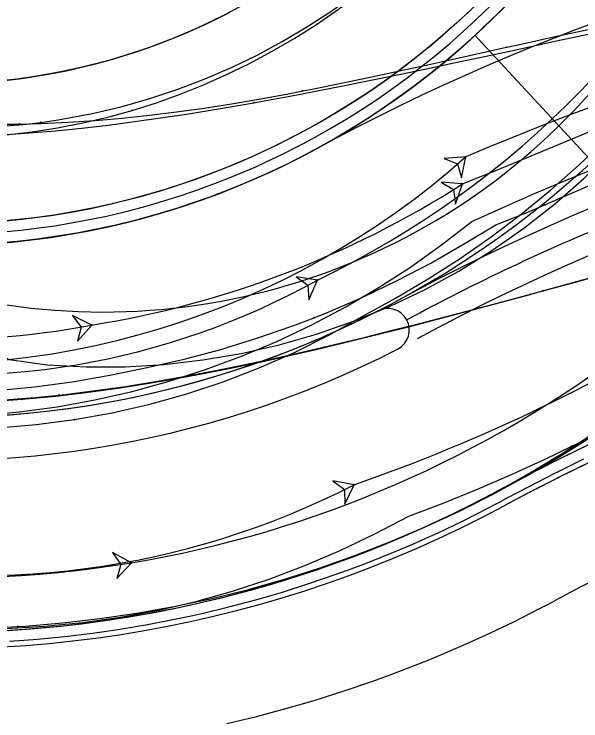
# Model space of a CAD drawing. Extents: x -70 to 701944, y -4 to 666871.
# Drawn here: x 664386.8 to 664439.5, y 656617.7 to 656683.4 of the extents above; entities that cross this region are included whole.
import ezdxf

# ---------------------------------------------------------------- set-up
doc = ezdxf.new("R2010")
doc.units = 0
for name, color, linetype in [('R_Detour', 7, 'Continuous'), ('R_Draft', 7, 'Continuous'), ('R_Horz Alg', 7, 'Continuous'), ('R_No Plot', 7, 'Continuous'), ('R_Proposed Road', 7, 'Continuous'), ('R_Striping', 7, 'Continuous'), ('T_Vehicle Path Lt Major', 7, 'Continuous'), ('T_Vehicle Path Lt Minor', 7, 'Continuous'), ('T_Vehicle Path Rt', 7, 'Continuous')]:
    doc.layers.add(name, color=color, linetype=linetype)

msp = doc.modelspace()

# ---------------------------------------------------------------- linework, layer by layer
at = {"layer": 'R_Detour'}
msp.add_line((664524.033, 656579.453), (664429.642, 656681.41), dxfattribs=at)
at = {"layer": 'R_Draft'}
for centre, radius, start, end in [((664526.82, 656461.949), 201, 78.1972, 118.26588), ((664379.542, 656735.865), 110, 223.65222, 298.26588)]:
    msp.add_arc(centre, radius, start, end, dxfattribs=at)
at = {"layer": 'R_Horz Alg'}
msp.add_arc((664379.542, 656735.865), 74, 168.1972, 348.1972, dxfattribs=at)
at = {"layer": 'R_No Plot'}
msp.add_lwpolyline([(664386.286, 656626.07), (664388.359, 656626.219), (664389.047, 656626.276), (664391.416, 656626.505), (664393.908, 656626.805), (664395.781, 656627.07), (664396.648, 656627.203), (664399.015, 656627.6), (664401.46, 656628.069), (664403.129, 656628.423), (664404.166, 656628.656), (664406.52, 656629.222), (664408.907, 656629.856), (664410.367, 656630.272), (664411.566, 656630.629), (664413.893, 656631.364), (664416.211, 656632.156), (664417.464, 656632.608), (664418.81, 656633.112), (664421.099, 656634.015), (664423.337, 656634.959), (664424.386, 656635.421), (664425.863, 656636.093), (664428.102, 656637.162), (664430.251, 656638.251), (664431.018, 656638.653), (664431.582, 656638.955), (664431.718, 656639.028), (664432.742, 656639.585), (664434.869, 656640.79), (664436.919, 656642.016), (664437.578, 656642.422), (664439.265, 656643.489), (664441.366, 656644.881)], dxfattribs=at)
at = {"layer": 'R_Proposed Road'}
for points in [[(664385.731, 656663.128), (664387.422, 656663.292), (664389.109, 656663.495), (664390.391, 656663.676), (664390.79, 656663.737), (664392.465, 656664.018), (664394.134, 656664.338), (664395.241, 656664.573), (664395.794, 656664.697), (664397.446, 656665.095), (664399.087, 656665.53), (664400.018, 656665.796), (664400.719, 656666.004), (664402.339, 656666.516), (664403.946, 656667.065), (664404.702, 656667.338), (664405.54, 656667.652), (664407.121, 656668.275), (664408.686, 656668.935), (664409.272, 656669.193), (664410.235, 656669.631), (664411.768, 656670.364), (664413.284, 656671.131), (664413.705, 656671.353), (664414.112, 656671.57), (664414.114, 656671.571), (664414.781, 656671.934), (664416.259, 656672.771), (664417.717, 656673.643), (664417.983, 656673.806), (664419.155, 656674.548), (664420.571, 656675.486), (664421.965, 656676.457), (664422.085, 656676.543), (664423.335, 656677.46), (664424.683, 656678.495), (664425.993, 656679.551), (664426.005, 656679.561), (664427.303, 656680.658), (664428.575, 656681.784), (664429.689, 656682.816), (664429.82, 656682.939), (664431.038, 656684.124)], [(664385.646, 656664.124), (664387.314, 656664.286), (664388.978, 656664.486), (664390.243, 656664.665), (664390.636, 656664.725), (664392.288, 656665.002), (664393.934, 656665.318), (664395.026, 656665.55), (664395.571, 656665.672), (664397.2, 656666.064), (664398.82, 656666.494), (664399.738, 656666.756), (664400.429, 656666.961), (664402.026, 656667.466), (664403.612, 656668.008), (664404.358, 656668.277), (664405.184, 656668.586), (664406.743, 656669.201), (664408.287, 656669.852), (664408.864, 656670.106), (664409.815, 656670.539), (664411.327, 656671.261), (664412.822, 656672.018), (664413.237, 656672.236), (664413.638, 656672.45), (664413.641, 656672.452), (664414.298, 656672.81), (664415.756, 656673.635), (664417.194, 656674.495), (664417.456, 656674.656), (664418.612, 656675.388), (664420.009, 656676.313), (664421.383, 656677.271), (664421.502, 656677.356), (664422.736, 656678.26), (664424.064, 656679.281), (664425.357, 656680.323), (664425.369, 656680.332), (664426.649, 656681.414), (664427.903, 656682.525), (664429.002, 656683.543)], [(664385.646, 656664.124), (664387.314, 656664.286), (664388.978, 656664.486), (664390.243, 656664.665), (664390.636, 656664.725), (664392.288, 656665.002), (664393.934, 656665.318), (664395.026, 656665.55), (664395.571, 656665.672), (664397.2, 656666.064), (664398.82, 656666.494), (664399.738, 656666.756), (664400.429, 656666.961), (664402.026, 656667.466), (664403.612, 656668.008), (664404.358, 656668.277), (664405.184, 656668.586), (664406.743, 656669.201), (664408.287, 656669.852), (664408.864, 656670.106), (664409.815, 656670.539), (664411.327, 656671.261), (664412.822, 656672.018), (664413.237, 656672.236), (664413.638, 656672.45), (664413.641, 656672.452), (664414.298, 656672.81), (664415.756, 656673.635), (664417.194, 656674.495), (664417.456, 656674.656), (664418.612, 656675.388), (664420.009, 656676.313), (664421.383, 656677.271), (664421.502, 656677.356), (664422.736, 656678.26), (664424.064, 656679.281), (664425.357, 656680.323), (664425.369, 656680.332), (664426.649, 656681.414), (664427.903, 656682.525), (664429.002, 656683.543)], [(664385.816, 656662.131), (664387.53, 656662.297), (664389.24, 656662.503), (664390.54, 656662.687), (664390.944, 656662.749), (664392.642, 656663.034), (664394.333, 656663.358), (664395.456, 656663.596), (664396.017, 656663.722), (664397.691, 656664.125), (664399.355, 656664.567), (664400.299, 656664.836), (664401.009, 656665.047), (664402.651, 656665.566), (664404.28, 656666.123), (664405.047, 656666.399), (664405.897, 656666.717), (664407.498, 656667.349), (664409.085, 656668.018), (664409.679, 656668.28), (664410.656, 656668.724), (664412.21, 656669.466), (664413.746, 656670.244), (664414.173, 656670.469), (664414.585, 656670.689), (664414.588, 656670.69), (664415.264, 656671.058), (664416.762, 656671.907), (664418.24, 656672.79), (664418.509, 656672.956), (664419.697, 656673.708), (664421.133, 656674.659), (664422.546, 656675.643), (664422.668, 656675.731), (664423.935, 656676.66), (664425.301, 656677.709), (664426.629, 656678.78), (664426.642, 656678.79), (664427.957, 656679.901), (664429.246, 656681.043), (664430.376, 656682.089), (664430.508, 656682.214), (664431.743, 656683.415)], [(664385.911, 656677.21), (664387.274, 656677.374), (664388.311, 656677.52), (664388.633, 656677.57), (664389.987, 656677.797), (664391.335, 656678.056), (664392.23, 656678.245), (664392.677, 656678.346), (664394.012, 656678.667), (664395.339, 656679.019), (664396.091, 656679.234), (664396.657, 656679.402), (664397.967, 656679.816), (664399.266, 656680.26), (664399.877, 656680.48), (664400.554, 656680.734), (664401.832, 656681.238), (664403.097, 656681.771), (664403.57, 656681.98), (664404.349, 656682.334), (664405.588, 656682.925), (664406.813, 656683.546)], [(664441.066, 656643.738), (664439.298, 656642.893), (664436.725, 656641.626), (664436.571, 656641.549), (664434.17, 656640.322), (664432.132, 656639.249), (664431.638, 656638.984), (664431.634, 656638.981)], [(664439.738, 656641.984), (664437.178, 656640.723), (664437.025, 656640.646), (664434.635, 656639.426), (664432.608, 656638.358), (664432.117, 656638.094), (664432.112, 656638.092)], [(664439.952, 656641.543), (664437.397, 656640.285), (664437.245, 656640.209), (664434.861, 656638.991), (664432.839, 656637.925), (664432.349, 656637.663), (664432.344, 656637.66)], [(664386.315, 656626.074), (664388.509, 656626.231), (664388.868, 656626.261), (664391.416, 656626.508), (664393.958, 656626.814), (664395.891, 656627.087), (664396.491, 656627.179), (664399.016, 656627.603), (664401.53, 656628.085), (664403.198, 656628.439), (664404.031, 656628.626), (664406.52, 656629.225), (664408.994, 656629.881), (664410.397, 656630.281), (664411.452, 656630.595), (664413.893, 656631.366), (664416.316, 656632.194), (664417.455, 656632.605), (664418.718, 656633.078), (664421.099, 656634.017), (664423.458, 656635.012), (664424.34, 656635.401), (664425.793, 656636.061), (664428.102, 656637.164), (664430.386, 656638.321), (664431.021, 656638.654), (664431.634, 656638.981), (664431.637, 656638.983), (664431.637, 656638.984)], [(664386.377, 656625.076), (664388.591, 656625.234), (664388.953, 656625.265), (664391.524, 656625.514), (664394.089, 656625.822), (664396.039, 656626.098), (664396.645, 656626.191), (664399.193, 656626.618), (664401.729, 656627.105), (664403.413, 656627.462), (664404.254, 656627.651), (664406.765, 656628.255), (664409.262, 656628.918), (664410.677, 656629.321), (664411.743, 656629.638), (664414.206, 656630.416), (664416.65, 656631.252), (664417.8, 656631.666), (664419.074, 656632.143), (664421.477, 656633.091), (664423.857, 656634.095), (664424.747, 656634.487), (664426.213, 656635.154), (664428.544, 656636.267), (664430.848, 656637.434), (664431.489, 656637.771), (664432.107, 656638.101)], [(664441.735, 656631.273), (664439.471, 656630.116), (664437.549, 656629.104), (664437.084, 656628.855), (664437.08, 656628.853)], [(664406.592, 656617.414), (664409.341, 656618.076), (664412.073, 656618.801), (664413.622, 656619.243), (664414.789, 656619.59), (664417.485, 656620.442), (664420.16, 656621.356), (664421.419, 656621.81), (664422.814, 656622.332), (664425.444, 656623.369), (664428.049, 656624.468), (664429.024, 656624.897), (664430.628, 656625.627), (664433.179, 656626.845), (664435.701, 656628.123), (664436.403, 656628.492), (664437.08, 656628.853)]]:
    msp.add_lwpolyline(points, dxfattribs=at)
for radius in [74, 72, 59]:
    msp.add_circle((664379.542, 656735.865), radius, dxfattribs=at)
for centre, radius, start, end in [((664510.232, 656495.041), 200, 78.1972, 118.48786), ((664526.82, 656461.949), 199.5, 78.1972, 118.26588), ((664379.542, 656735.865), 111.5, 225.74023, 298.26588)]:
    msp.add_arc(centre, radius, start, end, dxfattribs=at)
at = {"layer": 'R_Striping'}
for centre, radius, start, end in [((664379.542, 656735.865), 90, 2.50537, 328.76296), ((664518.45, 656479.022), 202, 78.1972, 118.40584), ((664518.45, 656479.022), 198, 78.1972, 118.40584), ((664379.542, 656735.865), 90, 225.22463, 297.18743), ((664379.542, 656735.865), 94, 225.22537, 297.18669), ((664518.45, 656479.022), 200, 112.1828, 118.40584), ((664421.537, 656654.009), 2, 298.416, 118.39568)]:
    msp.add_arc(centre, radius, start, end, dxfattribs=at)
at = {"layer": 'T_Vehicle Path Lt Major'}
for points in [[(664432.554, 656680.292), (664434.066, 656680.624), (664437.107, 656681.287), (664440.167, 656681.962), (664443.246, 656682.64), (664446.341, 656683.322), (664449.449, 656684.007), (664452.571, 656684.695), (664455.703, 656685.385), (664458.852, 656686.079), (664462.017, 656686.776), (664465.043, 656688.126), (664468.069, 656689.478), (664471.132, 656690.775), (664474.53, 656691.529), (664477.949, 656692.189), (664481.384, 656692.755), (664484.833, 656693.227), (664488.295, 656693.604), (664490.723, 656693.812)], [(664413.638, 656676.242), (664414.656, 656676.442), (664417.211, 656676.959), (664419.906, 656677.522), (664422.636, 656678.107), (664425.394, 656678.708), (664428.183, 656679.325), (664431.049, 656679.96), (664432.554, 656680.292)], [(664352.222, 656680.058), (664352.439, 656679.952), (664354.635, 656678.943), (664356.886, 656678.009), (664359.307, 656677.111), (664361.766, 656676.309), (664364.245, 656675.606), (664366.726, 656675.005), (664369.243, 656674.495), (664371.775, 656674.076), (664374.311, 656673.742), (664376.805, 656673.49), (664379.303, 656673.309), (664381.803, 656673.195), (664384.302, 656673.143), (664386.801, 656673.151), (664387.3, 656673.159)], [(664436.122, 656665.641), (664437.68, 656666.314), (664440.789, 656667.668), (664443.895, 656668.922), (664446.987, 656670.306), (664450.069, 656671.702), (664453.141, 656673.11), (664456.21, 656674.504), (664459.288, 656675.806), (664462.382, 656677.013), (664465.601, 656677.721), (664468.927, 656678.154), (664472.269, 656678.552), (664475.6, 656678.913), (664478.797, 656679.228), (664481.995, 656679.51), (664485.189, 656679.76), (664488.38, 656679.979), (664491.565, 656680.166), (664493.791, 656680.278)], [(664387.3, 656673.159), (664389.301, 656673.214), (664391.818, 656673.331), (664394.338, 656673.5), (664396.859, 656673.717), (664399.38, 656673.982), (664401.915, 656674.292), (664404.467, 656674.649), (664407.018, 656675.048), (664409.566, 656675.483), (664412.112, 656675.949), (664413.638, 656676.242)], [(664435.96, 656657.652), (664438.843, 656658.437), (664441.748, 656659.231), (664444.672, 656660.034), (664447.787, 656660.889), (664450.992, 656661.766), (664454.21, 656662.647), (664457.438, 656663.531), (664460.674, 656664.418), (664463.917, 656665.307), (664467.164, 656666.197), (664470.401, 656667.139), (664473.61, 656668.193), (664476.829, 656669.215), (664480.058, 656670.205), (664483.296, 656671.163), (664486.544, 656672.089), (664489.8, 656672.984), (664493.066, 656673.846)], [(664414.684, 656655.145), (664415.991, 656655.672), (664419.224, 656657.073), (664422.403, 656658.593), (664425.524, 656660.229), (664428.582, 656661.981), (664431.572, 656663.774), (664434.562, 656664.97), (664436.122, 656665.641)], [(664390.988, 656647.957), (664391.551, 656648.019), (664394.358, 656648.364), (664397.157, 656648.763), (664399.948, 656649.21), (664402.731, 656649.699), (664405.519, 656650.229), (664408.299, 656650.793), (664411.072, 656651.388), (664413.838, 656652.01), (664416.598, 656652.655), (664419.352, 656653.321), (664422.101, 656654.005), (664424.845, 656654.703), (664427.586, 656655.415), (664430.323, 656656.137), (664433.1, 656656.88), (664435.96, 656657.652)], [(664378.783, 656648.171), (664381.621, 656648.208), (664385.164, 656648.386), (664388.697, 656648.711), (664392.214, 656649.181), (664395.708, 656649.797), (664399.173, 656650.512), (664402.608, 656651.293), (664406.012, 656652.201), (664409.381, 656653.234), (664412.709, 656654.392), (664414.684, 656655.145)], [(664385.911, 656647.512), (664388.735, 656647.732), (664390.988, 656647.957)], [(664387.151, 656626.427), (664387.845, 656626.472), (664391.313, 656626.762), (664394.769, 656627.16), (664398.212, 656627.665), (664401.637, 656628.276), (664405.061, 656629.009), (664408.461, 656629.852), (664411.831, 656630.802), (664415.17, 656631.859), (664418.474, 656633.023), (664421.739, 656634.291), (664424.962, 656635.663), (664428.139, 656637.137), (664431.268, 656638.712), (664434.345, 656640.386), (664437.368, 656642.157), (664440.332, 656644.023)], [(664384.371, 656626.289), (664387.151, 656626.427)]]:
    msp.add_lwpolyline(points, dxfattribs=at)
for points in [[(664428.494, 656667.597), (664426.502, 656667.766), (664427.652, 656667.058), (664427.815, 656665.716)], [(664394.036, 656654.465), (664392.251, 656655.368), (664393.053, 656654.28), (664392.701, 656652.975)], [(664397.72, 656632.357), (664395.956, 656633.3), (664396.733, 656632.194), (664396.352, 656630.897)]]:
    msp.add_lwpolyline(points, close=True, dxfattribs=at)
for centre in [(664432.554, 656680.292), (664432.554, 656680.292), (664413.638, 656676.242), (664413.638, 656676.242), (664387.3, 656673.159), (664387.3, 656673.159), (664428.494, 656667.597), (664428.494, 656667.597), (664436.122, 656665.641), (664436.122, 656665.641), (664435.96, 656657.652), (664435.96, 656657.652), (664414.684, 656655.145), (664414.684, 656655.145), (664394.036, 656654.465), (664394.036, 656654.465), (664390.988, 656647.957), (664390.988, 656647.957), (664397.72, 656632.357), (664397.72, 656632.357), (664387.151, 656626.427), (664387.151, 656626.427)]:
    msp.add_circle(centre, 0.0417, dxfattribs=at)
for centre, radius, start, end in [((664379.542, 656735.865), 90, 2.50537, 328.76296), ((664193.889, 657252.498), 630.198, 291.855843, 295.860785), ((664379.793, 656743.614), 90.28, 279.0767, 302.64597), ((664379.083, 656733.913), 80.843, 255.28651, 280.65896), ((664380.333, 656736.013), 105.104, 279.52169, 307.4846), ((664380.226, 656738.298), 107.376, 250.20515, 279.37608)]:
    msp.add_arc(centre, radius, start, end, dxfattribs=at)
at = {"layer": 'T_Vehicle Path Lt Minor'}
for points in [[(664397.786, 656674.431), (664400.03, 656675.14), (664402.236, 656675.929), (664404.402, 656676.795), (664406.56, 656677.751), (664408.7, 656678.796), (664410.805, 656679.923), (664412.888, 656681.141), (664414.914, 656682.43), (664416.943, 656683.831), (664418.934, 656685.321), (664420.869, 656686.89), (664422.747, 656688.535), (664424.563, 656690.254), (664426.315, 656692.045), (664427.999, 656693.905), (664429.613, 656695.831), (664431.154, 656697.821), (664432.62, 656699.871), (664434.008, 656701.978)], [(664389.296, 656673.31), (664390.908, 656673.546), (664394.083, 656674.14), (664396.854, 656674.8), (664399.52, 656675.563), (664402.116, 656676.432), (664404.638, 656677.399), (664407.083, 656678.46), (664409.45, 656679.606), (664411.721, 656680.824), (664413.925, 656682.125), (664416.047, 656683.494), (664418.086, 656684.928), (664420.042, 656686.42), (664421.915, 656687.967), (664423.707, 656689.564), (664425.416, 656691.207), (664427.044, 656692.892), (664428.591, 656694.615), (664429.974, 656696.267)], [(664322.932, 656695.318), (664325.506, 656693.598), (664328.419, 656691.905), (664331.37, 656690.332), (664334.344, 656688.801), (664337.3, 656687.221), (664340.255, 656685.64), (664343.208, 656684.059), (664346.16, 656682.476), (664349.11, 656680.893), (664352.06, 656679.308), (664355.007, 656677.723), (664358.066, 656676.45), (664361.265, 656675.542), (664364.499, 656674.743), (664367.763, 656674.064), (664371.053, 656673.516), (664374.365, 656673.111), (664377.691, 656672.859), (664381.029, 656672.771), (664384.369, 656672.854), (664387.665, 656673.115), (664389.296, 656673.31)], [(664409.084, 656675.142), (664410.04, 656675.314), (664412.427, 656675.755), (664414.808, 656676.21), (664417.202, 656676.68), (664419.798, 656677.201), (664422.44, 656677.743), (664425.124, 656678.303), (664427.844, 656678.878), (664430.677, 656679.483), (664433.861, 656680.167), (664437.074, 656680.855), (664440.313, 656681.543), (664443.57, 656682.24), (664446.843, 656682.941), (664447.172, 656683.011)], [(664392.417, 656645.673), (664395.934, 656646.303), (664399.418, 656647.1), (664402.86, 656648.063), (664406.252, 656649.189), (664409.586, 656650.475), (664412.855, 656651.919), (664416.052, 656653.517), (664419.169, 656655.266), (664422.256, 656656.976), (664425.288, 656658.76), (664428.249, 656660.658), (664431.136, 656662.669), (664433.944, 656664.789), (664436.668, 656667.015), (664439.306, 656669.344), (664441.852, 656671.772), (664444.304, 656674.297), (664446.657, 656676.913), (664448.908, 656679.617)], [(664369.458, 656672.521), (664370.489, 656672.404), (664373.065, 656672.176), (664375.639, 656672.035), (664378.208, 656671.972), (664380.75, 656671.978), (664383.248, 656672.043), (664385.73, 656672.162), (664388.203, 656672.328), (664390.666, 656672.538), (664393.119, 656672.786), (664395.562, 656673.068), (664397.996, 656673.382), (664400.422, 656673.724), (664402.838, 656674.091), (664405.246, 656674.479), (664407.647, 656674.888), (664409.084, 656675.142)], [(664386.086, 656672.159), (664388.482, 656672.436), (664390.853, 656672.804), (664393.196, 656673.261), (664395.508, 656673.804), (664397.786, 656674.431)], [(664409.91, 656652.37), (664411.214, 656652.94), (664414.43, 656654.463), (664417.575, 656656.125), (664420.645, 656657.924), (664423.634, 656659.855), (664426.535, 656661.915), (664429.343, 656664.1), (664432.092, 656665.327), (664435.185, 656666.685), (664438.268, 656667.996), (664441.359, 656669.263), (664444.466, 656670.404), (664447.576, 656671.593), (664450.695, 656672.738), (664451.007, 656672.85)], [(664381.958, 656653.627), (664383.427, 656652.836), (664386.364, 656651.254), (664389.897, 656650.759), (664393.511, 656650.574), (664397.131, 656650.589), (664400.744, 656650.802), (664404.34, 656651.215), (664407.908, 656651.825), (664411.438, 656652.631), (664414.917, 656653.63), (664418.337, 656654.82), (664421.686, 656656.196), (664424.954, 656657.754), (664428.131, 656659.491), (664431.208, 656661.399), (664434.175, 656663.475), (664437.023, 656665.711), (664439.744, 656668.1), (664442.076, 656670.376)], [(664354.578, 656649.931), (664355.914, 656649.509), (664359.278, 656648.535), (664362.674, 656647.678), (664366.098, 656646.94), (664369.546, 656646.321), (664373.082, 656646.008), (664376.636, 656645.869), (664380.192, 656645.886), (664383.745, 656646.058), (664387.287, 656646.386), (664390.812, 656646.868), (664394.312, 656647.505), (664397.781, 656648.293), (664401.212, 656649.233), (664404.599, 656650.322), (664407.935, 656651.558), (664409.91, 656652.37)], [(664385.312, 656644.918), (664388.873, 656645.211), (664392.417, 656645.673)]]:
    msp.add_lwpolyline(points, dxfattribs=at)
for points in [[(664428.775, 656670.107), (664426.78, 656669.962), (664428.027, 656669.442), (664428.398, 656668.142)], [(664414.995, 656658.646), (664413.016, 656658.937), (664414.121, 656658.159), (664414.202, 656656.81)]]:
    msp.add_lwpolyline(points, close=True, dxfattribs=at)
for centre in [(664409.084, 656675.142), (664409.084, 656675.142), (664397.786, 656674.431), (664397.786, 656674.431), (664389.296, 656673.31), (664389.296, 656673.31), (664428.775, 656670.107), (664428.775, 656670.107), (664414.995, 656658.646), (664414.995, 656658.646), (664409.91, 656652.37), (664409.91, 656652.37), (664392.417, 656645.673), (664392.417, 656645.673)]:
    msp.add_circle(centre, 0.0417, dxfattribs=at)
for centre, radius, start, end in [((664377.16, 656737.054), 87.059, 295.75925, 14.30369), ((664542.938, 656400.186), 293.07, 99.96647, 112.92596), ((664395.049, 656716.246), 60.566, 260.48026, 326.8111), ((664378.017, 656727.165), 76.367, 262.25835, 311.65552), ((664380.953, 656719.729), 69.928, 260.04903, 299.13143)]:
    msp.add_arc(centre, radius, start, end, dxfattribs=at)
at = {"layer": 'T_Vehicle Path Rt'}
for points in [[(664434.777, 656657.321), (664435.362, 656657.481), (664438.285, 656658.283), (664441.24, 656659.099), (664444.237, 656659.93), (664447.249, 656660.767), (664450.276, 656661.606), (664453.316, 656662.448), (664456.529, 656663.337), (664459.768, 656664.235), (664463.014, 656665.135), (664466.265, 656666.036), (664469.52, 656666.939), (664472.745, 656667.965), (664475.965, 656669.013), (664479.195, 656670.029), (664482.435, 656671.014), (664485.684, 656671.968), (664488.942, 656672.891), (664492.209, 656673.782), (664495.484, 656674.641)], [(664324.647, 656662.913), (664327.048, 656661.06), (664329.809, 656659.108), (664332.731, 656657.707), (664335.691, 656656.366), (664338.685, 656655.094), (664341.71, 656653.898), (664344.766, 656652.787), (664347.852, 656651.765), (664350.965, 656650.84), (664354.104, 656650.017), (664357.266, 656649.302), (664360.447, 656648.697), (664363.636, 656648.199), (664366.811, 656647.806), (664369.977, 656647.513), (664373.122, 656647.318), (664376.252, 656647.214), (664379.217, 656647.197), (664382.123, 656647.257), (664385.004, 656647.389), (664387.574, 656647.567)], [(664438.626, 656643.191), (664439.242, 656643.495), (664442.305, 656645.049), (664445.335, 656646.666), (664448.332, 656648.344), (664451.346, 656649.795), (664454.383, 656651.045), (664457.524, 656652.419), (664460.619, 656653.621), (664463.704, 656654.846), (664466.799, 656656.036), (664469.905, 656657.19), (664473.02, 656658.31), (664476.151, 656659.372), (664479.328, 656660.251), (664482.559, 656660.924), (664485.802, 656661.55), (664489.054, 656662.126), (664492.315, 656662.647), (664495.585, 656663.109)], [(664387.574, 656647.567), (664387.859, 656647.59), (664390.685, 656647.858), (664393.484, 656648.185), (664396.255, 656648.564), (664398.999, 656648.989), (664401.717, 656649.454), (664404.409, 656649.953), (664407.077, 656650.483), (664409.801, 656651.056), (664412.542, 656651.663), (664415.281, 656652.295), (664418.029, 656652.954), (664420.791, 656653.636), (664423.699, 656654.374), (664426.61, 656655.131), (664429.524, 656655.902), (664432.441, 656656.686), (664434.777, 656657.321)], [(664382.153, 656626.225), (664382.51, 656626.22), (664386.074, 656626.257), (664389.634, 656626.45), (664393.182, 656626.799), (664396.711, 656627.302), (664400.215, 656627.96), (664403.687, 656628.771), (664407.12, 656629.732), (664410.508, 656630.843), (664413.844, 656632.102), (664417.122, 656633.505), (664420.335, 656635.05), (664423.489, 656636.68), (664426.694, 656637.913), (664429.873, 656639.212), (664433.025, 656640.575), (664436.148, 656642.003), (664438.626, 656643.191)]]:
    msp.add_lwpolyline(points, dxfattribs=at)
msp.add_lwpolyline([(664418.406, 656639.615), (664416.438, 656639.972), (664417.516, 656639.157), (664417.551, 656637.806)], close=True, dxfattribs=at)
for centre in [(664434.777, 656657.321), (664434.777, 656657.321), (664387.574, 656647.567), (664387.574, 656647.567), (664438.626, 656643.191), (664438.626, 656643.191), (664418.406, 656639.615), (664418.406, 656639.615)]:
    msp.add_circle(centre, 0.0417, dxfattribs=at)
for centre, radius, start, end in [((664364.708, 656794.128), 163.578, 289.16383, 302.2791), ((664383.434, 656707.667), 76.512, 257.81775, 297.1987)]:
    msp.add_arc(centre, radius, start, end, dxfattribs=at)

doc.saveas('drawing.dxf')
